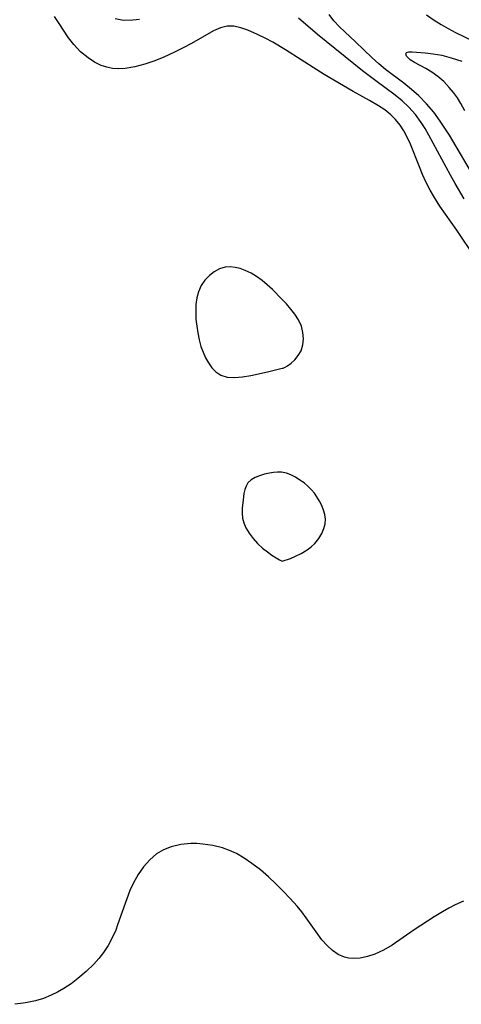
# Model space of a CAD drawing. Header units: inches. Extents: x 1073367 to 1082519, y 1569854 to 1574957.
# Tile 370 of 565: x 1080903 to 1080980, y 1571809 to 1571981. Entities that reach past the tile are written whole.
import ezdxf

# ---------------------------------------------------------------- set-up
doc = ezdxf.new("R2010")
doc.units = ezdxf.units.IN
doc.header["$MEASUREMENT"] = 0
doc.layers.add('CGG_CurvaNivelLidar_v1', color=7, linetype='Continuous', lineweight=30, true_color=0x008008)

msp = doc.modelspace()

# ---------------------------------------------------------------- linework, layer by layer
at = {"layer": 'CGG_CurvaNivelLidar_v1'}
for points in [[(1080982.1634, 1571939.3131, 75), (1080978.952, 1571944.0905, 75), (1080976.0188, 1571948.2918, 75), (1080975.0535, 1571949.7948, 75), (1080974.3104, 1571951.1031, 75), (1080973.628, 1571952.4443, 75), (1080972.9976, 1571953.8081, 75), (1080972.4313, 1571955.1372, 75), (1080970.8731, 1571959.0959, 75), (1080970.3129, 1571960.3547, 75), (1080969.7434, 1571961.4328, 75), (1080969.0904, 1571962.4448, 75), (1080968.2722, 1571963.4462, 75), (1080967.4382, 1571964.2556, 75), (1080966.4022, 1571965.0796, 75), (1080965.2881, 1571965.8278, 75), (1080963.7095, 1571966.7495, 75), (1080960.8855, 1571968.3297, 75), (1080955.7865, 1571971.2903, 75), (1080954.5121, 1571972.0822, 75), (1080949.0774, 1571975.5939, 75), (1080946.8757, 1571976.8966, 75), (1080945.5015, 1571977.6195, 75), (1080944.1449, 1571978.2757, 75), (1080942.4994, 1571978.9929, 75), (1080941.2597, 1571979.4275, 75), (1080940.0527, 1571979.6899, 75), (1080938.8761, 1571979.7115, 75), (1080937.6946, 1571979.432, 75), (1080936.5175, 1571978.9136, 75), (1080932.6747, 1571976.7057, 75), (1080931.2127, 1571975.9232, 75), (1080929.702, 1571975.1652, 75), (1080927.8082, 1571974.297, 75), (1080926.2627, 1571973.6744, 75), (1080924.5196, 1571973.066, 75), (1080922.7797, 1571972.5915, 75), (1080921.0554, 1571972.3089, 75), (1080919.9423, 1571972.2606, 75), (1080918.8509, 1571972.3394, 75), (1080917.8577, 1571972.5391, 75), (1080916.8994, 1571972.8576, 75), (1080915.7206, 1571973.4325, 75), (1080914.6082, 1571974.1566, 75), (1080913.2809, 1571975.2523, 75), (1080912.0871, 1571976.5076, 75), (1080911.1797, 1571977.6995, 75), (1080909.5488, 1571980.1892, 75), (1080908.7326, 1571981.3839, 75)], [(1080923.562, 1571980.8914, 74.5), (1080922.4043, 1571980.7298, 74.5), (1080920.7989, 1571980.6998, 74.5), (1080919.3127, 1571980.9794, 74.5)], [(1080980.2648, 1571949.5764, 74.5), (1080978.6675, 1571952.2721, 74.5), (1080977.8417, 1571953.731, 74.5), (1080974.1003, 1571960.7017, 74.5), (1080973.4534, 1571961.8217, 74.5), (1080972.7644, 1571962.905, 74.5), (1080971.7245, 1571964.3065, 74.5), (1080970.5636, 1571965.6012, 74.5), (1080969.4194, 1571966.6636, 74.5), (1080968.2004, 1571967.655, 74.5), (1080964.8203, 1571970.1396, 74.5), (1080962.5035, 1571971.9259, 74.5), (1080954.6596, 1571978.2605, 74.5), (1080951.3168, 1571981.0902, 74.5)], [(1080982.6846, 1571952.2107, 74), (1080977.6676, 1571960.6757, 74), (1080976.0741, 1571963.1479, 74), (1080974.931, 1571964.7021, 74), (1080973.6935, 1571966.1736, 74), (1080972.3534, 1571967.5454, 74), (1080971.0604, 1571968.6808, 74), (1080969.707, 1571969.7539, 74), (1080966.5292, 1571972.1729, 74), (1080965.3293, 1571973.1636, 74), (1080964.1718, 1571974.1933, 74), (1080961.2858, 1571976.9744, 74), (1080959.398, 1571978.7314, 74), (1080958.4997, 1571979.5995, 74), (1080957.5197, 1571980.6472, 74), (1080956.6786, 1571981.721, 74)], [(1080973.6925, 1571981.683, 74), (1080975.0044, 1571980.7624, 74), (1080976.2111, 1571980.0046, 74), (1080977.4539, 1571979.2972, 74), (1080978.7236, 1571978.6299, 74), (1080983.4719, 1571976.3236, 74)], [(1080980.3494, 1571964.9042, 73.5), (1080979.6811, 1571966.2376, 73.5), (1080979.0703, 1571967.2149, 73.5), (1080978.3869, 1571968.1407, 73.5), (1080977.6522, 1571969.0184, 73.5), (1080976.6914, 1571970.0352, 73.5), (1080975.6708, 1571970.9382, 73.5), (1080974.6179, 1571971.6783, 73.5), (1080973.5502, 1571972.3063, 73.5), (1080971.5948, 1571973.3609, 73.5), (1080970.8324, 1571973.8431, 73.5), (1080970.5862, 1571974.0381, 73.5), (1080970.3997, 1571974.2162, 73.5), (1080970.1869, 1571974.4946, 73.5), (1080970.0719, 1571974.881, 73.5), (1080970.2056, 1571975.1404, 73.5), (1080970.5736, 1571975.2268, 73.5), (1080971.1685, 1571975.2077, 73.5), (1080973.4272, 1571975.0571, 73.5), (1080974.8436, 1571974.8961, 73.5), (1080976.3631, 1571974.6291, 73.5), (1080977.977, 1571974.2096, 73.5), (1080979.8115, 1571973.5723, 73.5)], [(1080980.1177, 1571827.0068, 75.5), (1080978.6779, 1571826.3343, 75.5), (1080977.557, 1571825.7594, 75.5), (1080976.4562, 1571825.1477, 75.5), (1080975.0361, 1571824.2875, 75.5), (1080971.5039, 1571821.9853, 75.5), (1080967.6883, 1571819.2967, 75.5), (1080966.1835, 1571818.436, 75.5), (1080964.6382, 1571817.7493, 75.5), (1080963.3564, 1571817.3331, 75.5), (1080962.0853, 1571817.072, 75.5), (1080960.8444, 1571816.9934, 75.5), (1080960.0771, 1571817.0559, 75.5), (1080959.3366, 1571817.2213, 75.5), (1080958.2589, 1571817.6921, 75.5), (1080957.2515, 1571818.3853, 75.5), (1080956.3092, 1571819.2538, 75.5), (1080955.4294, 1571820.2602, 75.5), (1080954.4226, 1571821.63, 75.5), (1080952.6815, 1571824.1066, 75.5), (1080951.9008, 1571825.1249, 75.5), (1080951.0773, 1571826.1244, 75.5), (1080949.8852, 1571827.4494, 75.5), (1080948.6473, 1571828.7467, 75.5), (1080947.3998, 1571830.0212, 75.5), (1080946.1124, 1571831.2523, 75.5), (1080944.6857, 1571832.4647, 75.5), (1080943.2053, 1571833.5896, 75.5), (1080941.8714, 1571834.503, 75.5), (1080940.4903, 1571835.305, 75.5), (1080939.2863, 1571835.857, 75.5), (1080938.0423, 1571836.2988, 75.5), (1080936.3607, 1571836.718, 75.5), (1080934.6543, 1571836.9675, 75.5), (1080933.5998, 1571837.04, 75.5), (1080932.5517, 1571837.0477, 75.5), (1080930.7805, 1571836.895, 75.5), (1080929.0833, 1571836.5008, 75.5), (1080927.778, 1571835.9688, 75.5), (1080926.5707, 1571835.2453, 75.5), (1080925.364, 1571834.2241, 75.5), (1080924.2915, 1571833.0168, 75.5), (1080923.3497, 1571831.6735, 75.5), (1080922.532, 1571830.2154, 75.5), (1080921.9069, 1571828.8373, 75.5), (1080921.3523, 1571827.4097, 75.5), (1080919.7594, 1571822.8539, 75.5), (1080919.4174, 1571821.9528, 75.5), (1080918.8091, 1571820.5793, 75.5), (1080918.1005, 1571819.2619, 75.5), (1080917.2822, 1571818.0176, 75.5), (1080916.4679, 1571816.9953, 75.5), (1080915.581, 1571816.0261, 75.5), (1080914.2517, 1571814.7359, 75.5), (1080912.8378, 1571813.5238, 75.5), (1080911.6239, 1571812.6002, 75.5), (1080910.3601, 1571811.7547, 75.5), (1080909.2773, 1571811.129, 75.5), (1080908.1591, 1571810.58, 75.5), (1080906.7949, 1571810.0412, 75.5), (1080905.3948, 1571809.614, 75.5), (1080903.9711, 1571809.2917, 75.5), (1080903.2694, 1571809.1716, 75.5), (1080901.789, 1571809.0008, 75.5)]]:
    msp.add_polyline3d(points, dxfattribs=at)
for points in [[(1080948.5, 1571920.0454, 75.5), (1080948.6592, 1571920.0475, 75.5), (1080948.9866, 1571920.1838, 75.5), (1080949.4375, 1571920.4454, 75.5), (1080950.0474, 1571920.8959, 75.5), (1080950.686, 1571921.4941, 75.5), (1080951.283, 1571922.225, 75.5), (1080951.7671, 1571923.0727, 75.5), (1080952.0892, 1571924.0798, 75.5), (1080952.1999, 1571925.1588, 75.5), (1080952.1089, 1571926.2637, 75.5), (1080951.8324, 1571927.3468, 75.5), (1080951.3434, 1571928.4538, 75.5), (1080950.7084, 1571929.4324, 75.5), (1080949.9959, 1571930.3425, 75.5), (1080949.238, 1571931.2302, 75.5), (1080948.4449, 1571932.0914, 75.5), (1080946.7733, 1571933.7649, 75.5), (1080945.8881, 1571934.5629, 75.5), (1080944.9674, 1571935.3093, 75.5), (1080944.017, 1571935.992, 75.5), (1080943.0402, 1571936.5929, 75.5), (1080942.0386, 1571937.0863, 75.5), (1080941.1609, 1571937.4016, 75.5), (1080940.2776, 1571937.6061, 75.5), (1080939.4014, 1571937.6872, 75.5), (1080938.5455, 1571937.6248, 75.5), (1080937.5518, 1571937.3352, 75.5), (1080936.6215, 1571936.845, 75.5), (1080935.7724, 1571936.1895, 75.5), (1080935.0063, 1571935.3669, 75.5), (1080934.3683, 1571934.4218, 75.5), (1080933.8857, 1571933.3728, 75.5), (1080933.5926, 1571932.2854, 75.5), (1080933.4373, 1571931.1368, 75.5), (1080933.3893, 1571929.9474, 75.5), (1080933.4367, 1571928.6015, 75.5), (1080933.5553, 1571927.3802, 75.5), (1080933.7386, 1571926.1621, 75.5), (1080933.9872, 1571924.96, 75.5), (1080934.3094, 1571923.7886, 75.5), (1080934.668, 1571922.7857, 75.5), (1080935.0963, 1571921.8336, 75.5), (1080935.5985, 1571920.9488, 75.5), (1080936.2165, 1571920.1071, 75.5), (1080936.9156, 1571919.3823, 75.5), (1080937.7909, 1571918.8136, 75.5), (1080938.8751, 1571918.4623, 75.5), (1080940.1729, 1571918.3653, 75.5), (1080941.5818, 1571918.4813, 75.5), (1080943.0326, 1571918.7296, 75.5), (1080945.9344, 1571919.3834, 75.5)], [(1080948.5, 1571886.3583, 75.5), (1080949.9072, 1571886.8286, 75.5), (1080950.8137, 1571887.1993, 75.5), (1080951.7996, 1571887.6721, 75.5), (1080952.8634, 1571888.3104, 75.5), (1080953.542, 1571888.8478, 75.5), (1080954.1577, 1571889.4501, 75.5), (1080954.8704, 1571890.3116, 75.5), (1080955.4243, 1571891.1887, 75.5), (1080955.7782, 1571892.0286, 75.5), (1080955.9788, 1571892.8555, 75.5), (1080956.0358, 1571893.6923, 75.5), (1080955.9342, 1571894.4787, 75.5), (1080955.7086, 1571895.2634, 75.5), (1080955.389, 1571896.041, 75.5), (1080954.996, 1571896.8055, 75.5), (1080954.5429, 1571897.5494, 75.5), (1080954.096, 1571898.1831, 75.5), (1080953.6017, 1571898.7817, 75.5), (1080952.9729, 1571899.411, 75.5), (1080952.2912, 1571899.9839, 75.5), (1080951.5729, 1571900.5032, 75.5), (1080950.8026, 1571900.9812, 75.5), (1080950.013, 1571901.3838, 75.5), (1080949.2082, 1571901.6882, 75.5), (1080948.391, 1571901.8628, 75.5), (1080947.6777, 1571901.8889, 75.5), (1080946.9598, 1571901.8238, 75.5), (1080946.2408, 1571901.6983, 75.5), (1080945.3693, 1571901.4942, 75.5), (1080944.5272, 1571901.2368, 75.5), (1080943.7442, 1571900.9161, 75.5), (1080943.0564, 1571900.5135, 75.5), (1080942.5102, 1571900.0011, 75.5), (1080942.1835, 1571899.4523, 75.5), (1080941.9627, 1571898.8201, 75.5), (1080941.8113, 1571898.1265, 75.5), (1080941.5866, 1571896.5247, 75.5), (1080941.5079, 1571895.6388, 75.5), (1080941.4896, 1571894.7445, 75.5), (1080941.5689, 1571893.8538, 75.5), (1080941.7692, 1571893.033, 75.5), (1080942.1556, 1571892.1521, 75.5), (1080942.7126, 1571891.2309, 75.5), (1080943.4046, 1571890.3096, 75.5), (1080944.196, 1571889.4272, 75.5), (1080945.0504, 1571888.6209, 75.5), (1080945.8921, 1571887.9452, 75.5), (1080946.7008, 1571887.3777, 75.5), (1080947.4216, 1571886.9259, 75.5), (1080947.9996, 1571886.5985, 75.5)]]:
    msp.add_polyline3d(points, close=True, dxfattribs=at)

doc.saveas('drawing.dxf')
